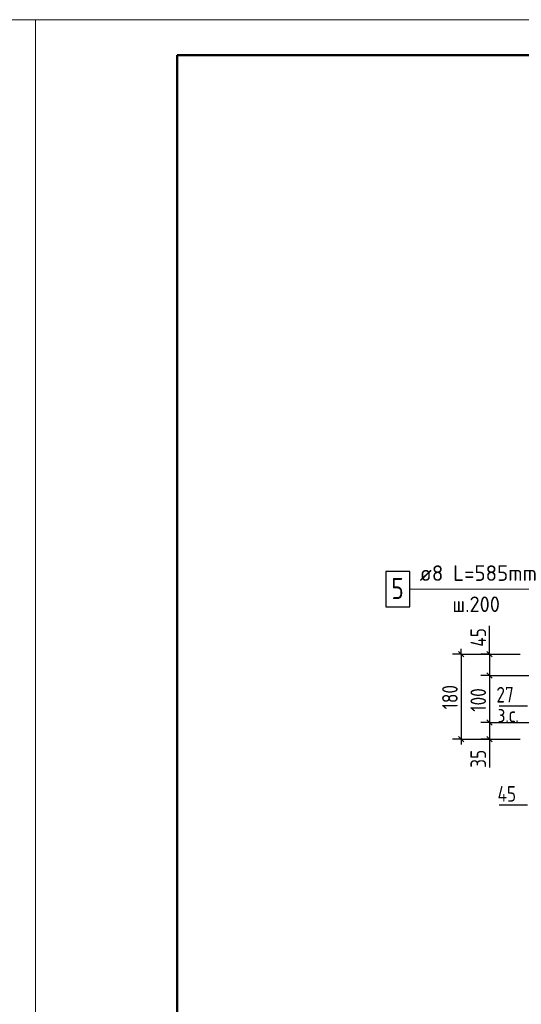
# Model space of a CAD drawing. Header units: millimetres. Extents: x 40580 to 1168286, y -220995 to 81020.
# Tile 413 of 419: x 1145445 to 1152530, y -112571 to -98668. Entities that reach past the tile are written whole.
import ezdxf

# ---------------------------------------------------------------- set-up
doc = ezdxf.new("R2010")
doc.units = ezdxf.units.MM
for name, color, linetype, lineweight in [('Standard', 7, 'Continuous', 25), ('Позиционная метка номер позиции', 7, 'Continuous', 13), ('Ребро вкладыша арматура поперечная AW', 52, 'Continuous', 25)]:
    doc.layers.add(name, color=color, linetype=linetype, lineweight=lineweight)
doc.layers.add('Размерная выноска', color=7, linetype='Continuous')
doc.styles.add('GOST 2.304-81', font='txt')
doc.styles.add('ISOCPEUR', font='isocpeur.ttf')

msp = doc.modelspace()

# ---------------------------------------------------------------- linework, layer by layer
at = {"layer": 'Standard', "color": 7, "linetype": 'Continuous', "lineweight": 25, "transparency": 33554687}
for p, q in [((1151644, -107589.2), (1151719, -107664.2)), ((1152044, -107589.2), (1152119, -107664.2)), ((1152044, -107889.2), (1152119, -107964.2)), ((1152044, -108555.9), (1152119, -108630.9)), ((1151644, -108789.2), (1151719, -108864.2)), ((1152044, -108789.2), (1152119, -108864.2))]:
    msp.add_line(p, q, dxfattribs=at)
at = {"layer": 'Standard', "color": 7, "linetype": 'Continuous', "lineweight": -3, "transparency": 33554687}
for p, q in [((1151681.5, -107626.7), (1151681.5, -107551.7)), ((1152081.5, -107626.7), (1152081.5, -107551.7)), ((1152081.5, -107626.7), (1152081.5, -107926.7)), ((1152081.5, -107926.7), (1152081.5, -108593.4)), ((1152081.5, -108593.4), (1152081.5, -108826.7)), ((1151681.5, -108826.7), (1151681.5, -108901.7)), ((1152081.5, -108826.7), (1152081.5, -108901.7))]:
    msp.add_line(p, q, dxfattribs=at)
at = {"layer": 'Standard', "color": 251, "linetype": 'Continuous', "lineweight": -3, "true_color": 0x656565, "transparency": 33554687}
for p, q in [((1151681.5, -107626.7), (1151556.5, -107626.7)), ((1151681.5, -107626.7), (1151806.5, -107626.7)), ((1152081.5, -107626.7), (1151956.5, -107626.7)), ((1152081.5, -107626.7), (1152206.5, -107626.7)), ((1152081.5, -107626.7), (1152514.8, -107626.7)), ((1152081.5, -107926.7), (1151956.5, -107926.7)), ((1152081.5, -107926.7), (1152206.5, -107926.7)), ((1152081.5, -107926.7), (1152814.8, -107926.7)), ((1152081.5, -108593.4), (1151956.5, -108593.4)), ((1152081.5, -108593.4), (1152206.5, -108593.4)), ((1152081.5, -108593.4), (1152814.8, -108593.4)), ((1151681.5, -108826.7), (1151556.5, -108826.7)), ((1151681.5, -108826.7), (1151806.5, -108826.7)), ((1151681.5, -108826.7), (1152514.8, -108826.7)), ((1152081.5, -108826.7), (1151956.5, -108826.7)), ((1152081.5, -108826.7), (1152206.5, -108826.7)), ((1152081.5, -108826.7), (1152514.8, -108826.7))]:
    msp.add_line(p, q, dxfattribs=at)
at = {"layer": 'Standard', "color": 7, "linetype": 'Continuous', "lineweight": 13, "transparency": 33554687}
for points in [[(1103668.3, -128368.4), (1145668.3, -128368.4), (1145668.3, -98668.4), (1103668.3, -98668.4), (1103668.3, -128368.4)], [(1145668.3, -128368.4), (1166668.3, -128368.4), (1166668.3, -98668.4), (1145668.3, -98668.4), (1145668.3, -128368.4)]]:
    msp.add_lwpolyline(points, close=True, dxfattribs=at)
at = {"layer": 'Standard', "color": 7, "linetype": 'Continuous', "lineweight": 50, "transparency": 33554687}
msp.add_lwpolyline([(1147668.3, -99168.4), (1166168.3, -99168.4), (1166168.3, -127868.4), (1147668.3, -127868.4), (1147668.3, -99168.4)], close=True, dxfattribs=at)
at = {"layer": 'Standard', "color": 251, "linetype": 'Continuous', "lineweight": -3, "true_color": 0x656565, "transparency": 33554687}
msp.add_lwpolyline([(1151681.5, -107626.7), (1152381.5, -107626.7), (1152381.5, -107626.7), (1152514.8, -107626.7)], dxfattribs=at)
at = {"layer": 'Standard', "color": 7, "linetype": 'Continuous', "lineweight": -3, "transparency": 33554687}
msp.add_lwpolyline([(1151681.5, -107626.7), (1151681.5, -108472.2), (1151681.5, -108472.2), (1151681.5, -108826.7)], dxfattribs=at)
at = {"layer": 'Позиционная метка номер позиции', "color": 7, "linetype": 'Continuous', "lineweight": 13, "transparency": 33554687}
msp.add_lwpolyline([(1150954.8, -106710), (1153217.1, -106710), (1153217.1, -107880)], dxfattribs=at)
at = {"layer": 'Размерная выноска', "color": 7, "linetype": 'Continuous', "lineweight": -3, "transparency": 33554687}
for p, q in [((1152081.5, -107626.7), (1152081.5, -107226.7)), ((1152614.8, -108360), (1152214.8, -108360)), ((1152081.5, -108826.7), (1152081.5, -109226.7)), ((1152614.8, -109760), (1152214.8, -109760))]:
    msp.add_line(p, q, dxfattribs=at)
at = {"layer": 'Ребро вкладыша арматура поперечная AW', "color": 7, "linetype": 'Continuous', "lineweight": 25, "transparency": 33554687}
msp.add_lwpolyline([(1150614.8, -106960), (1150954.8, -106960), (1150954.8, -106460), (1150614.8, -106460), (1150614.8, -106960)], dxfattribs=at)
msp.add_lwpolyline([(1150614.8, -106960), (1150954.8, -106960), (1150954.8, -106460), (1150614.8, -106460), (1150614.8, -106960)], dxfattribs=at)
msp.add_lwpolyline([(1150614.8, -106960), (1150954.8, -106960), (1150954.8, -106460), (1150614.8, -106460), (1150614.8, -106960)], dxfattribs=at)

# ---------------------------------------------------------------- texts
at = {"layer": 'Standard', "color": 7, "linetype": 'Continuous', "lineweight": 25, "transparency": 33554687, "char_height": 220, "attachment_point": 7, "rotation": 90, "style": 'GOST 2.304-81'}
for s, insert, width in [('45', (1152031.5, -107522.5), 375.741), ('180', (1151631.5, -108406.6), 485.085), ('100', (1152031.5, -108439.9), 485.085), ('35', (1152031.5, -109232), 360.165)]:
    msp.add_mtext(s, dxfattribs=dict(at, insert=insert, width=width))
at = {"layer": 'Standard', "color": 7, "linetype": 'Continuous', "lineweight": 25, "transparency": 33554687, "char_height": 220, "attachment_point": 7, "style": 'GOST 2.304-81'}
for s, insert, width in [('27', (1152177.9, -108310), 391.317), ('з.с.', (1152198, -108590.2), 446.066), ('45', (1152193.9, -109710), 375.747)]:
    msp.add_mtext(s, dxfattribs=dict(at, insert=insert, width=width))
at = {"layer": 'Ребро вкладыша арматура поперечная AW', "color": 7, "linetype": 'Continuous', "lineweight": 13, "transparency": 33554687, "attachment_point": 7, "style": 'ISOCPEUR'}
for s, insert, char_height, width in [('\\W0.98;ø8 L=585mm ', (1151093.8, -106592.7), 220, 1889.823), ('{\\W0.8000;5}', (1150694.9, -106850), 300, 359.839), ('\\W0.95;ш.200 ', (1151555.8, -107032.7), 220, 962.821)]:
    msp.add_mtext(s, dxfattribs=dict(at, insert=insert, char_height=char_height, width=width))

doc.saveas('drawing.dxf')
